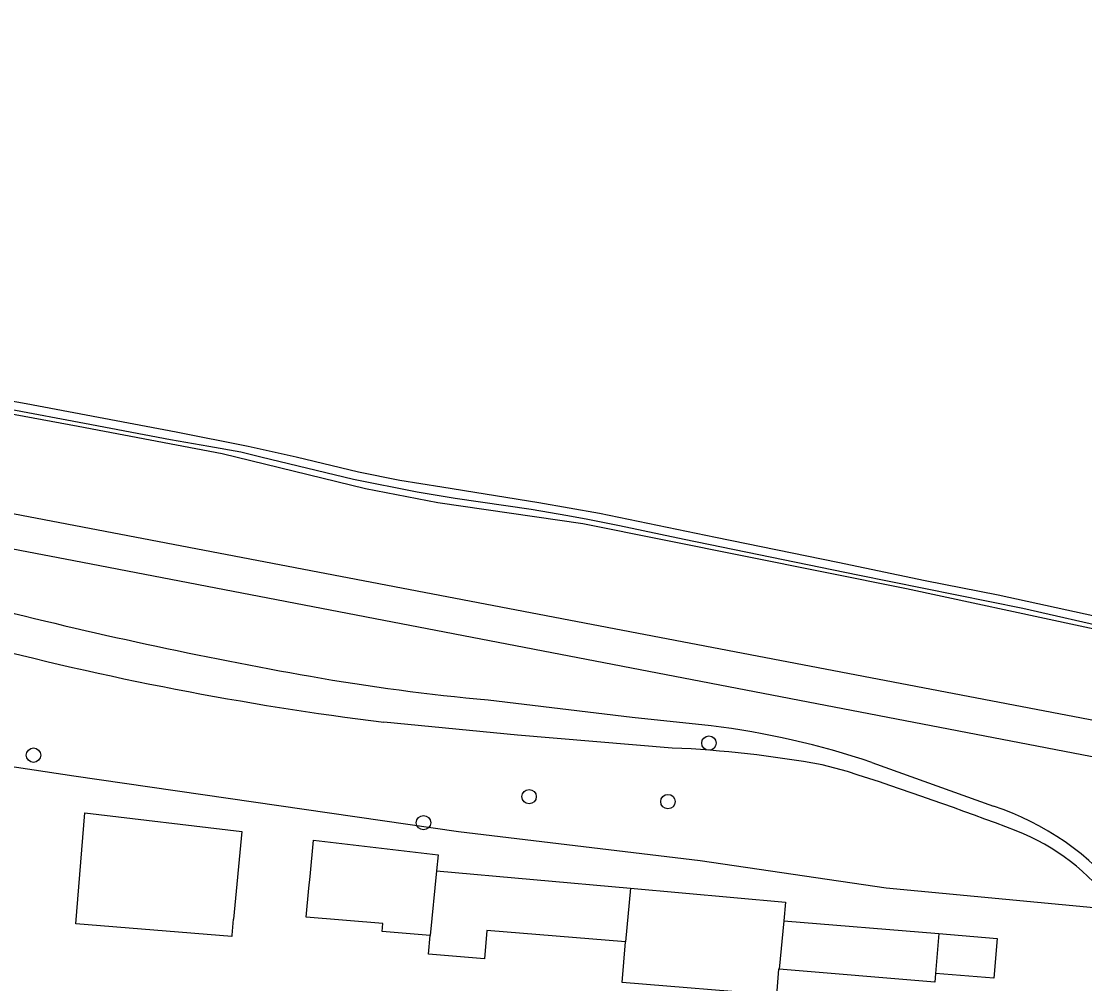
# Model space of a CAD drawing. Extents: x 163010 to 163853, y 382793 to 383982.
# Drawn here: x 163496.4 to 163568.7, y 383888.3 to 383953.8 of the extents above; entities that cross this region are included whole.
import ezdxf

# ---------------------------------------------------------------- set-up
doc = ezdxf.new("R2010")
doc.units = 0
for name, color, linetype in [('IMGEO_Boom', 7, 'Continuous'), ('IMGEO_Geluidsscherm', 7, 'Continuous'), ('IMGEO_Groenvoorziening', 7, 'Continuous'), ('IMGEO_Pand', 7, 'Continuous'), ('IMGEO_Rijbaan_lokaal_onverhard', 7, 'Continuous'), ('IMGEO_Spoorbaan_halfverhard', 7, 'Continuous')]:
    doc.layers.add(name, color=color, linetype=linetype)

msp = doc.modelspace()

# ---------------------------------------------------------------- linework, layer by layer
at = {"layer": 'IMGEO_Boom'}
for centre in [(163543.183, 383904.701), (163497.251, 383903.88), (163530.954, 383901.057), (163540.396, 383900.721), (163523.773, 383899.286)]:
    msp.add_circle(centre, 0.489, dxfattribs=at)
at = {"layer": 'IMGEO_Geluidsscherm'}
msp.add_lwpolyline([(163490.464, 383928.071), (163500.279, 383926.265), (163510.09, 383924.398), (163519.827, 383922.018), (163524.754, 383921.064), (163534.616, 383919.647), (163556.627, 383915.221), (163580.236, 383910.143), (163589.951, 383907.991), (163604.633, 383904.701), (163624.116, 383900.211), (163640.182, 383896.358), (163646.686, 383894.343), (163651.838, 383892.871), (163661.49, 383890.508), (163671.238, 383888.339), (163679.329, 383886.217), (163687.716, 383883.874), (163703.781, 383879.478), (163713.684, 383876.601), (163723.319, 383873.752)], dxfattribs=at)
at = {"layer": 'IMGEO_Groenvoorziening'}
for points in [[(163574.558, 383902.735), (163500, 383917.108), (163452.227, 383926.255), (163424.235, 383931.121), (163384.41, 383937.012), (163295.625, 383948.263), (163268.612, 383952.064), (163268.647, 383953.819)], [(163268.647, 383953.819), (163295.125, 383950.408), (163374.066, 383940.238), (163455.528, 383928.042), (163534.729, 383912.892), (163574.688, 383905.248)], [(163571.019, 383893.095), (163570.521, 383893.297), (163569.364, 383893.503), (163555.234, 383894.831), (163542.584, 383896.69), (163526.152, 383898.668), (163500, 383902.444), (163481.231, 383905.277)]]:
    msp.add_lwpolyline(points, dxfattribs=at)
at = {"layer": 'IMGEO_Pand'}
for points in [[(163500.127, 383892.41), (163500.751, 383899.946), (163511.429, 383898.681), (163510.854, 383892.721), (163510.839, 383892.722), (163510.748, 383891.626), (163510.739, 383891.531), (163500.127, 383892.41)], [(163524.226, 383891.612), (163520.97, 383891.882), (163521.015, 383892.428), (163515.79, 383892.862), (163515.981, 383894.838), (163516.057, 383895.632), (163516.296, 383898.105), (163524.768, 383897.102), (163524.661, 383896.021)], [(163524.661, 383896.021), (163524.226, 383891.612)], [(163524.661, 383896.021), (163537.859, 383894.824)], [(163537.859, 383894.824), (163537.501, 383891.168)], [(163537.859, 383894.824), (163548.397, 383893.868), (163548.274, 383892.617)], [(163548.274, 383892.617), (163547.951, 383889.32)], [(163548.274, 383892.617), (163558.819, 383891.741)], [(163537.501, 383891.168), (163528.073, 383891.949), (163527.914, 383890.033), (163524.102, 383890.349), (163524.226, 383891.612)], [(163547.951, 383889.32), (163547.923, 383889.322), (163547.776, 383887.543), (163537.273, 383888.413), (163537.501, 383891.168)], [(163558.819, 383891.741), (163562.774, 383891.413), (163562.549, 383888.701), (163558.594, 383889.029)], [(163558.819, 383891.741), (163558.594, 383889.029)], [(163558.594, 383889.029), (163558.545, 383888.44), (163547.951, 383889.32)]]:
    msp.add_lwpolyline(points, dxfattribs=at)
at = {"layer": 'IMGEO_Rijbaan_lokaal_onverhard'}
for points in [[(163528.161, 383907.645), (163537.971, 383906.455), (163543.329, 383905.888)], [(163540.689, 383904.364), (163530.159, 383905.238), (163521.084, 383906.124)], [(163552.602, 383902.764), (163550.888, 383903.217)], [(163554.268, 383903.39), (163562.538, 383900.417)]]:
    msp.add_lwpolyline(points, dxfattribs=at)
for centre, radius, start, end in [((163567.075, 384199.067), 294.267, 255.59523, 260.02195), ((163547.191, 384116.489), 211.978, 255.1703, 262.9255), ((163540.9, 384049.607), 142.532, 259.97449, 264.87228), ((163536.245, 383849.668), 56.664, 71.45455, 82.81877), ((163537.803, 383832.781), 71.641, 79.47576, 87.69097), ((163484.464, 383690.405), 223.023, 69.08282, 72.21047), ((163556.383, 383882.124), 19.301, 38.99898, 71.40482), ((163558.671, 383884.867), 14.884, 36.066, 68.66048)]:
    msp.add_arc(centre, radius, start, end, dxfattribs=at)
at = {"layer": 'IMGEO_Spoorbaan_halfverhard'}
for points in [[(163405.312, 383942.062), (163414.869, 383941.03), (163441.285, 383936.652), (163446.219, 383935.439), (163455.758, 383932.854), (163465.658, 383931.132), (163480.663, 383929.825), (163490.464, 383928.071), (163500.279, 383926.265), (163510.09, 383924.398), (163519.827, 383922.018), (163524.754, 383921.064), (163534.616, 383919.647), (163556.627, 383915.221), (163580.236, 383910.143), (163589.951, 383907.991), (163604.633, 383904.701), (163624.116, 383900.211), (163640.182, 383896.358), (163646.686, 383894.343), (163651.838, 383892.871), (163661.49, 383890.508), (163671.238, 383888.339), (163679.329, 383886.217)], [(163490.771, 383928.881), (163496.759, 383927.801), (163506.942, 383925.873), (163511.85, 383924.9), (163515.107, 383924.186), (163519.346, 383923.151), (163522.166, 383922.589), (163525.022, 383922.143), (163531.626, 383921.072), (163535.731, 383920.34), (163543.638, 383918.716), (163551.946, 383917.011), (163557.89, 383915.771), (163562.852, 383914.789), (163572.708, 383912.643), (163580.209, 383910.974), (163590.766, 383908.716), (163599.842, 383906.664), (163608.16, 383904.781), (163620.644, 383901.916)], [(163621.354, 383901.153), (163606.687, 383904.495), (163596.063, 383906.949), (163583.703, 383909.653), (163576.555, 383911.269), (163570.897, 383912.415), (163564.534, 383913.852), (163553.307, 383916.128), (163541.496, 383918.564), (163537.096, 383919.483), (163534.95, 383919.921), (163533.585, 383920.171), (163531.104, 383920.59), (163525.937, 383921.34), (163523.331, 383921.768), (163519.012, 383922.634), (163512.711, 383924.155), (163511.346, 383924.508), (163509.168, 383924.874), (163506.571, 383925.347), (163500.726, 383926.444), (163495.666, 383927.39)]]:
    msp.add_lwpolyline(points, dxfattribs=at)

doc.saveas('drawing.dxf')
